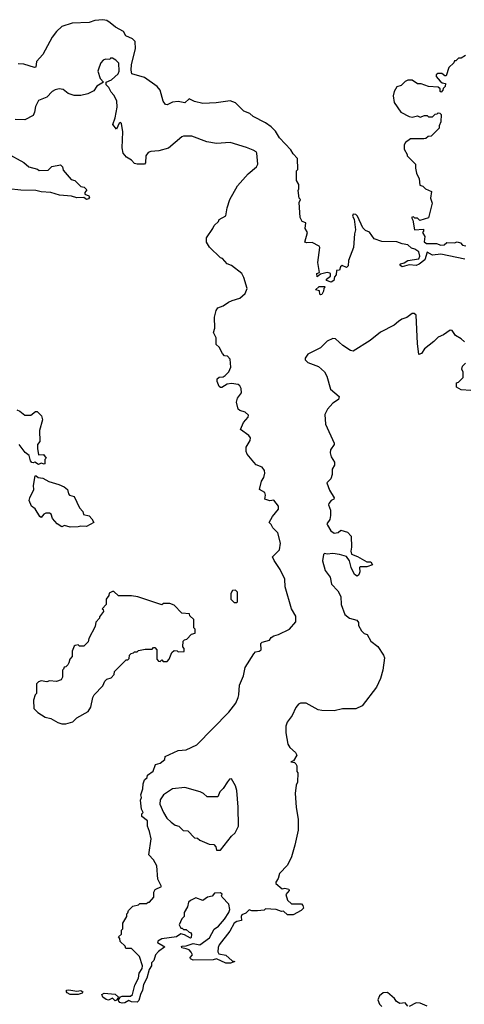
# Model space of a CAD drawing. Extents: x 2494106 to 2685573, y 758056 to 915185.
# Tile 494 of 507: x 2657097 to 2660347, y 889973 to 897171. Entities that reach past the tile are written whole.
import ezdxf

# ---------------------------------------------------------------- set-up
doc = ezdxf.new("R2010")
doc.units = 0

msp = doc.modelspace()

# ---------------------------------------------------------------- linework, layer by layer
at = {"layer": '0CON05XD'}
for points in [[(2660350.4, 895420.4), (2660175, 895455.7), (2660115, 895448.2), (2660075, 895471.5), (2660059.3, 895415), (2660017.5, 895382.5), (2659995, 895372.6), (2659945, 895378.4), (2659893.3, 895363.3), (2659876.7, 895375), (2659883.8, 895386.2), (2659907.9, 895392.1), (2659935, 895409.4), (2660015, 895422.5), (2660022, 895442), (2660015, 895473.3), (2659985, 895493.8), (2659961.1, 895501.1), (2659934.4, 895524.4), (2659891.8, 895531.8), (2659855, 895546.9), (2659745, 895550), (2659688.3, 895568.3), (2659655, 895616.7), (2659625, 895630), (2659605, 895650), (2659567.5, 895735), (2659555, 895747.5), (2659535, 895750), (2659530, 895735), (2659541.7, 895711.7), (2659552.5, 895635), (2659543.3, 895605), (2659537.5, 895505), (2659500.7, 895409.3), (2659498.3, 895371.7), (2659485, 895360), (2659455, 895372.5), (2659442.5, 895365), (2659435, 895340), (2659411.7, 895338.3), (2659410, 895305), (2659398.3, 895291.7), (2659392.5, 895265), (2659375, 895252.5), (2659340, 895265), (2659340, 895275), (2659370, 895295), (2659370, 895315), (2659365, 895317.5), (2659345, 895322.5), (2659295, 895310), (2659271.7, 895291.7), (2659270, 895315), (2659287.5, 895322.5), (2659276.7, 895395), (2659292, 895505), (2659285, 895516), (2659235, 895541.2), (2659195, 895539.2), (2659181.2, 895545), (2659200, 895615), (2659183.3, 895645), (2659187.5, 895685), (2659162.5, 895695), (2659146.7, 895725), (2659140, 895835), (2659150, 895855), (2659140, 895865), (2659131.7, 895921.7), (2659137.5, 895935), (2659137.5, 895965), (2659120, 895995), (2659120, 896065), (2659130, 896075), (2659127, 896157), (2659095, 896190), (2659079.3, 896219.3), (2658995, 896307.5), (2658967.5, 896355), (2658935, 896387.5), (2658895, 896417.5), (2658803.9, 896463.9), (2658780, 896485), (2658735, 896502.5), (2658675, 896562.5), (2658635, 896577.5), (2658533, 896563), (2658435, 896557.5), (2658375, 896572.5), (2658335, 896592.5), (2658305, 896562.5), (2658255, 896573.8), (2658215, 896568.8), (2658175, 896548.8), (2658161.7, 896551.7), (2658146.7, 896575), (2658123.3, 896655), (2658101.7, 896681.7), (2658008.3, 896748.3), (2657915.9, 896775.9), (2657910.6, 896800.6), (2657913.8, 896843.8), (2657942.6, 896957.4), (2657940, 897010), (2657920.7, 897030.7), (2657872.6, 897052.6), (2657856.7, 897085), (2657796.7, 897116.7), (2657758.8, 897148.8), (2657735, 897165.5), (2657705, 897170.6), (2657645, 897164.4), (2657605, 897150.6), (2657480, 897145), (2657405, 897120), (2657366.2, 897085), (2657335, 897043.3), (2657267.1, 896915), (2657220, 896865), (2657215, 896823.3), (2657205, 896820), (2657126.4, 896846.4), (2657085, 896847.5)], [(2659107.5, 891135), (2659085, 891050), (2659055, 890990), (2658995, 890930), (2658987, 890893), (2658970, 890865), (2658970, 890855), (2659015, 890817.5), (2659035, 890821.2), (2659063.3, 890815), (2659066.7, 890805), (2659043.3, 890776.7), (2659054.3, 890734.3), (2659085, 890706.7), (2659156.1, 890706.1), (2659167.5, 890695), (2659172.5, 890675), (2659155, 890657.5), (2659095, 890627.5), (2659055, 890627.5), (2659025, 890652.5), (2659010.7, 890650.7), (2658973, 890667), (2658895, 890670), (2658885, 890660), (2658835, 890656.7), (2658795, 890656.7), (2658775, 890663.3), (2658751.2, 890638.8), (2658722, 890628), (2658715.7, 890615), (2658718, 890585), (2658685, 890579.2), (2658664.8, 890565.2), (2658632.6, 890507.4), (2658555, 890408.6), (2658547.7, 890387.7), (2658546.1, 890356.1), (2658552.3, 890342.3), (2658605, 890332), (2658650, 890290), (2658670, 890285), (2658637.5, 890272.5), (2658603, 890273), (2658535, 890306.2), (2658512.3, 890297.7), (2658365, 890296), (2658346.7, 890305), (2658343.8, 890315), (2658360, 890335), (2658351.2, 890355), (2658335, 890372), (2658315, 890378.8), (2658283.3, 890385), (2658280, 890395), (2658285, 890398), (2658315, 890400), (2658365, 890417.5), (2658415, 890407.1), (2658485, 890458.1), (2658519.1, 890520.9), (2658550.8, 890545), (2658594.7, 890595), (2658626.7, 890645), (2658632.9, 890665), (2658625.9, 890705.9), (2658577.5, 890755), (2658572.5, 890765), (2658577, 890777), (2658565, 890788.8), (2658520, 890785), (2658505, 890762.5), (2658470, 890755), (2658435, 890732.5), (2658385, 890750), (2658345, 890732.5), (2658331.7, 890718.3), (2658323.3, 890685), (2658300, 890645), (2658300, 890615), (2658281.7, 890598.3), (2658262.5, 890555), (2658275, 890530), (2658285, 890530), (2658295, 890520), (2658315, 890520), (2658335, 890500), (2658346.7, 890496.7), (2658352.5, 890485), (2658350, 890460), (2658345, 890457.5), (2658301.7, 890481.7), (2658275, 890487.5), (2658242.5, 890465), (2658135, 890452), (2658107.5, 890435), (2658103.6, 890423.6), (2658157, 890393), (2658110.7, 890359.3), (2658090, 890335), (2658077, 890293), (2658060, 890275), (2658060, 890255), (2658043, 890227), (2658027, 890163), (2658003, 890117), (2657994.1, 890075.9), (2657980, 890045), (2657968.6, 890001.4), (2657955, 889988), (2657915, 889990), (2657895, 890001.2), (2657865, 889984), (2657845, 889980), (2657830, 889985), (2657822.5, 889995), (2657820, 890005), (2657833, 890027), (2657847, 890033), (2657906.7, 890033.3), (2657922.5, 890045), (2657938.3, 890111.7), (2657966.4, 890163.6), (2657970.3, 890199.7), (2657993.3, 890235), (2657993.8, 890255), (2657973, 890323), (2657915, 890380), (2657871.7, 890381.7), (2657868.3, 890398.3), (2657831.7, 890431.7), (2657830, 890455), (2657820, 890465), (2657840, 890485), (2657840, 890515), (2657850, 890525), (2657850, 890565), (2657880, 890615), (2657880, 890635), (2657888.3, 890641.7), (2657891.7, 890658.3), (2657925, 890690), (2657965, 890700), (2657975, 890710), (2658025, 890710), (2658035, 890720), (2658045, 890720), (2658076.7, 890755), (2658077, 890793), (2658087, 890813), (2658132.5, 890835), (2658107, 890887), (2658100, 890985), (2658075, 891030), (2658040, 891065), (2658057, 891183), (2658047, 891237), (2658030, 891275), (2658030, 891315), (2657990, 891345), (2657990, 891365), (2658000, 891375), (2657988.3, 891398.3), (2657980, 891465), (2657987.5, 891485), (2657982.5, 891505), (2657998.3, 891548.3), (2658000, 891585), (2658010, 891615), (2658028.3, 891631.7), (2658031.7, 891648.3), (2658073, 891677), (2658090, 891725), (2658123.6, 891736.4), (2658158.3, 891761.7), (2658160, 891785), (2658255, 891827.5), (2658315, 891832.5), (2658390.7, 891869.3), (2658625, 892107.5), (2658676.2, 892175), (2658693.8, 892215), (2658700, 892235), (2658703.9, 892306.1), (2658732, 892375), (2658744.1, 892435.9), (2658807.5, 892535), (2658821.2, 892548.8), (2658846.4, 892553.6), (2658862.5, 892565), (2658859.3, 892610.7), (2658870.4, 892619.5), (2658923.3, 892635), (2658936.1, 892653.9), (2658955, 892666.2), (2658990, 892675), (2659070, 892715), (2659115, 892770), (2659115, 892810), (2659084.3, 892864.3), (2659038.6, 893025), (2659035, 893080), (2659000.5, 893150.5), (2658958.1, 893218.1), (2658946.2, 893245), (2658995.8, 893295), (2659002.9, 893345), (2658985, 893420), (2658946.7, 893455), (2658935, 893480), (2658920, 893495), (2658945, 893540), (2658988.3, 893591.7), (2658988.8, 893615), (2658955, 893657.5), (2658925, 893654.2), (2658890, 893665), (2658893.8, 893695), (2658888, 893715), (2658850, 893735), (2658863.8, 893796.2), (2658882.5, 893825), (2658890, 893855), (2658887.5, 893875), (2658868.3, 893898.3), (2658825, 893917.5), (2658807.5, 893935), (2658760, 893995), (2658753, 894013), (2658752.5, 894045), (2658782.5, 894095), (2658783.3, 894115), (2658772, 894132), (2658710, 894175), (2658733.8, 894225), (2658766.7, 894265), (2658769.3, 894279.3), (2658745, 894302.5), (2658705, 894313.8), (2658695, 894323.3), (2658681.4, 894375), (2658690, 894405), (2658717.3, 894442.7), (2658716.2, 894475), (2658706.7, 894495), (2658695, 894503.8), (2658645, 894511.4), (2658613.3, 894506.7), (2658575, 894482.5), (2658565, 894482.5), (2658555, 894490), (2658540, 894525), (2658540, 894545), (2658555, 894557.5), (2658585, 894560), (2658599.3, 894570.7), (2658625, 894597.5), (2658640.4, 894629.5), (2658635, 894690), (2658615, 894710), (2658593.6, 894713.6), (2658579.3, 894729.3), (2658555, 894777.5), (2658532.5, 894795), (2658533.8, 894845), (2658513.8, 894885), (2658523.9, 894916.1), (2658521.4, 894995), (2658532.9, 895045), (2658545, 895064), (2658585, 895078), (2658623.6, 895106.4), (2658651.3, 895118.7), (2658705, 895134), (2658745, 895168.8), (2658758.8, 895205), (2658736.4, 895286.4), (2658720, 895315), (2658645, 895373.3), (2658612.5, 895385), (2658580, 895425), (2658565, 895430), (2658485, 895507.5), (2658462.5, 895545), (2658462.5, 895575), (2658510, 895645), (2658517.5, 895665), (2658550, 895695), (2658555, 895710), (2658603.6, 895736.4), (2658613.8, 895795), (2658634.2, 895855.8), (2658688.8, 895955), (2658766.7, 896045), (2658828.8, 896095), (2658838.8, 896115), (2658830, 896195), (2658825.7, 896205), (2658802.5, 896217.5), (2658755, 896237.3), (2658635, 896272.2), (2658535, 896266.7), (2658465, 896278.1), (2658355, 896318.2), (2658295, 896318.6), (2658282.5, 896315), (2658185, 896231.2), (2658115, 896211.2), (2658055, 896206.2), (2658035, 896198.8), (2658018.8, 896175), (2658016.7, 896125), (2658010, 896115), (2657955, 896113.3), (2657935, 896120), (2657915, 896142.5), (2657877.5, 896165), (2657853.3, 896195), (2657846.2, 896235), (2657851.7, 896351.7), (2657841.7, 896411.7), (2657835, 896420), (2657825, 896413.3), (2657805, 896370), (2657778.8, 896405), (2657795.5, 896454.4), (2657809.4, 896530.6), (2657807.5, 896577.5), (2657785, 896620), (2657765, 896640), (2657747.5, 896675), (2657730, 896695), (2657730, 896715), (2657768.3, 896731.7), (2657816.7, 896775), (2657823.3, 896795), (2657821.7, 896851.7), (2657800, 896875), (2657775, 896890), (2657761.7, 896888.3), (2657755, 896880), (2657725, 896882.5), (2657707.5, 896875), (2657690, 896855), (2657676.7, 896823.3), (2657667.5, 896795), (2657685, 896740), (2657710, 896715), (2657660, 896685), (2657638.3, 896651.7), (2657595, 896627.5), (2657545, 896617.5), (2657495, 896617.5), (2657451.7, 896631.7), (2657415, 896661.2), (2657385, 896664), (2657355, 896658), (2657335, 896646.7), (2657296.1, 896603.9), (2657235, 896578.8), (2657211.4, 896535), (2657206.2, 896493.8), (2657195, 896470), (2657135, 896437.5), (2657065, 896440)], [(2660355, 896910), (2660325, 896890), (2660305, 896890), (2660285, 896870), (2660275, 896870), (2660270, 896855), (2660235, 896820), (2660215, 896760), (2660205, 896760), (2660183, 896777), (2660153.6, 896776.4), (2660141.7, 896768.3), (2660142.5, 896755), (2660170.7, 896720.7), (2660185, 896710), (2660210, 896705), (2660208.3, 896681.7), (2660191.7, 896668.3), (2660190, 896655), (2660178.3, 896641.7), (2660170, 896645), (2660170, 896665), (2660157, 896677), (2660085, 896682.5), (2660031.7, 896701.7), (2660005, 896702.5), (2659965, 896727.5), (2659935, 896727.5), (2659915, 896720), (2659885, 896690), (2659855, 896680), (2659833.6, 896646.4), (2659826.7, 896615), (2659833.3, 896565), (2659882.5, 896495), (2659945, 896462.5), (2659965, 896457.5), (2660005, 896467.5), (2660025, 896457.5), (2660055, 896470), (2660075, 896470), (2660085, 896460), (2660115, 896460), (2660135, 896480), (2660148.3, 896481.7), (2660155, 896490), (2660168.3, 896488.3), (2660177, 896477), (2660176.2, 896425), (2660163.3, 896395), (2660162.5, 896377.5), (2660105, 896320), (2660083, 896317), (2660065, 896302.5), (2660050.7, 896299.3), (2659955, 896300), (2659917, 896273), (2659907.5, 896255), (2659907.5, 896225), (2659930, 896185), (2659930, 896175), (2659990, 896115), (2659990, 896085), (2659998.3, 896048.3), (2660017, 896007), (2660021.7, 895961.7), (2660045, 895952.5), (2660063, 895933), (2660106.2, 895915), (2660100, 895865), (2660111.7, 895828.3), (2660085, 895722.5), (2660022.5, 895702.5), (2660005, 895720), (2659985, 895720), (2659975, 895730), (2659960, 895725), (2659970, 895705), (2659982.5, 895635), (2660048.3, 895638.3), (2660050, 895625), (2660042.5, 895615), (2660057.5, 895585), (2660053.3, 895546.7), (2660070, 895535), (2660143.5, 895533.5), (2660175, 895521.9), (2660200, 895525), (2660218.3, 895541.7), (2660275, 895540), (2660295, 895547.5), (2660318.3, 895538.3), (2660335, 895522.5), (2660358.3, 895518.3)], [(2657003.9, 896193.9), (2657126.1, 896126.1), (2657163.9, 896093.9), (2657227, 896077), (2657238.3, 896068.3), (2657305, 896070), (2657333, 896097), (2657395, 896110), (2657410, 896095), (2657415, 896070), (2657473.6, 896003.6), (2657500, 895995), (2657545, 895950), (2657567, 895947), (2657587, 895927), (2657573, 895907), (2657572.5, 895895), (2657603.3, 895883.3), (2657606.1, 895873.9), (2657600, 895860), (2657585, 895856.7), (2657565, 895870), (2657515, 895868), (2657475, 895880), (2657387, 895887), (2657325, 895906.7), (2657255, 895912.5), (2657215, 895922.5), (2657105, 895923.3), (2657015, 895933.3)], [(2659295, 895160), (2659290, 895165), (2659288.3, 895188.3), (2659260, 895195), (2659285, 895220), (2659325, 895220), (2659330, 895215), (2659320, 895205), (2659317.5, 895185), (2659305, 895162.5), (2659295, 895160)], [(2660347.5, 894815), (2660325, 894837.5), (2660282.3, 894862.3), (2660258.3, 894898.3), (2660245, 894900), (2660195, 894867.5), (2660155, 894850), (2660125, 894817.5), (2660056.1, 894763.9), (2660035, 894730), (2660015, 894722.5), (2660004.4, 894804.4), (2659995, 895010), (2659981.7, 895021.7), (2659965, 895022.5), (2659926.1, 894993.9), (2659889.3, 894980.7), (2659866.7, 894965), (2659835, 894936.7), (2659735, 894887.5), (2659660, 894825), (2659535, 894746.7), (2659515, 894751.2), (2659459.6, 894789.5), (2659405, 894836.7), (2659385, 894840), (2659345, 894820), (2659295, 894771.2), (2659204.2, 894725.8), (2659183, 894697), (2659183.3, 894685), (2659204.2, 894664.2), (2659282.5, 894635), (2659325, 894596.7), (2659341.2, 894565), (2659369.3, 894469.3), (2659432.5, 894415), (2659427.5, 894395), (2659385, 894366.7), (2659345.9, 894324.1), (2659328, 894285), (2659332, 894215), (2659396.2, 894075), (2659395.9, 894064.1), (2659370, 894025), (2659366.2, 894005), (2659373.8, 893975), (2659397.5, 893935), (2659398.8, 893915), (2659380, 893885), (2659381.2, 893845), (2659371.4, 893815), (2659342, 893785), (2659361.4, 893731.4), (2659396.7, 893675), (2659392.5, 893665), (2659375, 893656.7), (2659356, 893634), (2659353.8, 893625), (2659368, 893585), (2659369.2, 893545), (2659363.9, 893516.1), (2659343.3, 893485), (2659346.7, 893475), (2659372, 893435), (2659395, 893417.5), (2659425, 893422), (2659445, 893438.8), (2659492.5, 893425), (2659520, 893395), (2659523.3, 893315), (2659516.7, 893285), (2659523.6, 893263.6), (2659567, 893247), (2659635, 893207.5), (2659665, 893207.5), (2659676.7, 893185), (2659635, 893170), (2659585, 893170), (2659580, 893165), (2659582.5, 893135), (2659576.7, 893113.3), (2659565, 893102.5), (2659543.8, 893115), (2659521.2, 893165), (2659507.5, 893215), (2659486.1, 893246.1), (2659435, 893262), (2659385, 893268), (2659345, 893263.3), (2659325, 893267.5), (2659318.3, 893261.7), (2659311.2, 893215), (2659331.2, 893145), (2659366.7, 893095), (2659376.2, 893045), (2659423.3, 892995), (2659443.6, 892953.6), (2659446.2, 892895), (2659475, 892822.5), (2659507.5, 892795), (2659561.7, 892781.7), (2659572.5, 892765), (2659573, 892743), (2659595, 892702.5), (2659615, 892683.3), (2659637.5, 892675), (2659665, 892627.5), (2659715, 892587.5), (2659756.7, 892525), (2659763.3, 892505), (2659752, 892415), (2659733.8, 892355), (2659705, 892290), (2659600, 892155), (2659555, 892133.3), (2659457, 892133), (2659395, 892117.5), (2659305, 892120), (2659280, 892125), (2659190, 892175), (2659150, 892175), (2659135, 892167.5), (2659115, 892142.5), (2659088.8, 892085), (2659053.3, 892035), (2659043.3, 892005), (2659043.6, 891956.4), (2659057.5, 891875), (2659070.7, 891850.7), (2659113, 891813), (2659122.5, 891795), (2659098.3, 891751.7), (2659080, 891745), (2659105, 891740), (2659115, 891730), (2659122.5, 891715), (2659122.5, 891675), (2659130, 891665), (2659127, 891597), (2659117.5, 891575), (2659110, 891515), (2659117.5, 891415), (2659132.5, 891325), (2659132.5, 891245), (2659107.5, 891135)], [(2660395, 894460), (2660323.6, 894463.6), (2660290, 894485), (2660290, 894515), (2660305, 894520), (2660340, 894555), (2660340, 894595), (2660330, 894615), (2660333, 894637), (2660355, 894660)], [(2657075, 894317.5), (2657098.3, 894308.3), (2657135, 894280), (2657179.3, 894280.7), (2657213, 894307), (2657225, 894307.5), (2657256.2, 894275), (2657263.3, 894245), (2657241.7, 894168.3), (2657243.6, 894086.4), (2657227.5, 894065), (2657226.7, 894035), (2657235, 893990), (2657271.7, 893991.7), (2657290, 893965), (2657280, 893955), (2657280, 893925), (2657275, 893922.5), (2657255, 893927.5), (2657235, 893920)], [(2657235, 893920), (2657207, 893937), (2657195, 893930), (2657185, 893933.3), (2657175.9, 893945.9), (2657165.8, 893985.8), (2657136, 894006), (2657093.8, 894065)], [(2657465, 893460), (2657425, 893472.5), (2657405, 893462.5), (2657370, 893485), (2657337.5, 893525), (2657326.7, 893555), (2657315, 893562.5), (2657287, 893563), (2657273, 893557), (2657255, 893532.5), (2657245, 893540), (2657210, 893595), (2657184, 893614), (2657166.2, 893655), (2657170, 893675), (2657200, 893735), (2657198, 893765), (2657210, 893835), (2657217, 893837), (2657233, 893823), (2657265, 893820), (2657310, 893795), (2657383.9, 893773.9), (2657422.5, 893755), (2657447.5, 893735), (2657452.5, 893705), (2657460, 893695), (2657493.9, 893683.9), (2657535, 893602.5), (2657557.5, 893575), (2657563.6, 893553.6), (2657605, 893542.5), (2657625, 893522.5), (2657640, 893495), (2657585, 893466.7), (2657545, 893468.8), (2657525, 893463.8), (2657465, 893460)], [(2657435, 892022.5), (2657485, 892037.5), (2657515, 892067.5), (2657596.4, 892113.6), (2657617.5, 892145), (2657632.5, 892215), (2657642.5, 892235), (2657705, 892300), (2657720, 892335), (2657735, 892350), (2657765, 892360), (2657787, 892383), (2657790, 892405), (2657875, 892490), (2657888.3, 892491.7), (2657898.3, 892501.7), (2657900, 892525), (2657911.7, 892538.3), (2657928.3, 892541.7), (2657935, 892550), (2657955, 892550), (2657965, 892560), (2658015, 892570), (2658065, 892570), (2658075, 892580), (2658085, 892580), (2658100, 892565), (2658100, 892495), (2658111.7, 892481.7), (2658125, 892480), (2658135, 892490), (2658145, 892480), (2658175, 892480), (2658190, 892495), (2658210, 892545), (2658225, 892560), (2658247, 892557), (2658255, 892550), (2658298.3, 892551.7), (2658300, 892575), (2658290, 892585), (2658291.7, 892628.3), (2658301.7, 892638.3), (2658318.3, 892641.7), (2658351.7, 892678.3), (2658380, 892685), (2658380, 892715), (2658370, 892725), (2658370, 892785), (2658341.7, 892811.7), (2658338.3, 892828.3), (2658281.7, 892831.7), (2658225, 892890), (2658195, 892902.5), (2658148.3, 892901.7), (2658135, 892892.5), (2657961.7, 892951.7), (2657915, 892960), (2657818.3, 892958.3), (2657785, 892990), (2657775, 892990), (2657751.7, 892978.3), (2657748.3, 892961.7), (2657730, 892935), (2657730, 892895), (2657700, 892865), (2657708.3, 892858.3), (2657710, 892845), (2657680, 892805), (2657680, 892795), (2657653, 892767), (2657647.5, 892735), (2657603, 892647), (2657597, 892623), (2657565, 892590), (2657535, 892590), (2657525, 892600), (2657503, 892597), (2657495, 892590), (2657480, 892555), (2657480, 892515), (2657463, 892497), (2657455, 892470), (2657450, 892455), (2657435, 892440), (2657421.7, 892438.3), (2657418.3, 892421.7), (2657410, 892415), (2657410, 892365), (2657400, 892345), (2657365, 892332.5), (2657315, 892337.5), (2657295, 892330), (2657255, 892337.5), (2657235, 892330), (2657220, 892315), (2657220, 892245), (2657210, 892235), (2657197.5, 892195), (2657200, 892135), (2657230, 892105), (2657283, 892073), (2657325, 892062.5), (2657375, 892032.5), (2657405, 892023.3), (2657435, 892022.5)], [(2658685, 892910), (2658690, 892915), (2658690, 892985), (2658675, 893000), (2658653, 892997), (2658640, 892975), (2658640, 892935), (2658665, 892910), (2658685, 892910)], [(2658565, 891100), (2658645, 891202.5), (2658673, 891227), (2658696.7, 891275), (2658693.8, 891415), (2658683.3, 891535), (2658675, 891570), (2658645, 891620), (2658631.7, 891618.3), (2658615, 891600), (2658585, 891550), (2658560, 891525), (2658545, 891490), (2658468.3, 891488.3), (2658440, 891515), (2658417, 891527), (2658305, 891557.5), (2658215, 891547.5), (2658147, 891503), (2658123.6, 891466.4), (2658122.5, 891435), (2658147.5, 891375), (2658173.6, 891333.6), (2658203.6, 891303.6), (2658233, 891283), (2658260, 891275), (2658293, 891243), (2658325, 891240), (2658375, 891190), (2658397, 891187), (2658413, 891173), (2658483, 891143), (2658515, 891140), (2658530, 891125), (2658535, 891100), (2658565, 891100)], [(2657525, 890044.4), (2657465, 890044.5), (2657445, 890056.2), (2657438, 890065), (2657440, 890075), (2657455, 890078.6), (2657515, 890068), (2657545, 890073.3), (2657557.5, 890065), (2657552.5, 890055), (2657525, 890044.4)], [(2657795, 889997.5), (2657775, 890016.7), (2657745, 890004.2), (2657728.3, 890008.3), (2657703.8, 890025), (2657697.5, 890045), (2657715, 890053.8), (2657795, 890046.7), (2657820, 890025), (2657805, 890002.5), (2657795, 889997.5)], [(2659935, 889960), (2659915, 889982.5), (2659875, 889978.8), (2659852.3, 889992.3), (2659837.5, 890015), (2659785, 890060), (2659755, 890057.5), (2659726.7, 890035), (2659716.2, 890005), (2659726.2, 889975), (2659745, 889956.7)], [(2660075, 889960), (2660025, 889980), (2659995, 889982.5), (2659945, 889957.5)]]:
    msp.add_lwpolyline(points, dxfattribs=at)

doc.saveas('drawing.dxf')
